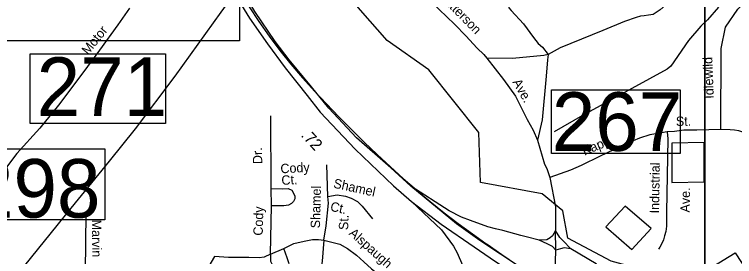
# Model space of a CAD drawing. Extents: x 1551653 to 1702041, y 811336 to 920032.
# Drawn here: x 1628883 to 1633932, y 875363 to 877060 of the extents above; entities that cross this region are included whole.
import ezdxf

# ---------------------------------------------------------------- set-up
doc = ezdxf.new("R2010")
doc.units = 0
for name, color, linetype in [('Old_Level_10', 7, 'Continuous'), ('Old_Level_17', 7, 'Continuous'), ('Old_Level_28', 7, 'Continuous'), ('Old_Level_3', 7, 'Continuous'), ('Old_Level_31', 7, 'Continuous'), ('Old_Level_32', 7, 'Continuous'), ('Old_Level_35', 7, 'Continuous'), ('Old_Level_4', 7, 'Continuous'), ('Old_Level_41', 7, 'Continuous'), ('Old_Level_47', 7, 'Continuous'), ('Old_Level_56', 7, 'Continuous'), ('Old_Level_59', 7, 'Continuous'), ('Old_Level_62', 7, 'Continuous'), ('Old_Level_63', 7, 'Continuous')]:
    doc.layers.add(name, color=color, linetype=linetype)

msp = doc.modelspace()

# ---------------------------------------------------------------- linework, layer by layer
at = {"layer": 'Old_Level_28'}
for points in [[(1631661.485, 875855.909), (1631522.369, 875984.436), (1631280.818, 876195.4), (1631088.197, 876402.471), (1630966.917, 876552.419), (1630809.966, 876741.639), (1630710.551, 876869.282), (1630569.627, 877080.796), (1630430.124, 877310.289), (1630212.591, 877668.016), (1630116.248, 877830.535)], [(1630088.38, 877777.023), (1630207.862, 877566.282), (1630385.199, 877272.434), (1630530.85, 877032.53), (1630657.887, 876854.353), (1630780.84, 876686.373), (1630936.596, 876491.726), (1631027.391, 876374.805), (1631270.933, 876114.555), (1631541.202, 875858.865), (1631666.835, 875748.803)], [(1632670.844, 875125.083), (1632434.724, 875284.439), (1632146.605, 875475.683), (1631982.521, 875591.715), (1631661.485, 875855.909)], [(1631666.835, 875748.803), (1631875.508, 875589.929), (1632105.584, 875431.056), (1632255.401, 875329.305), (1632414.592, 875226.359), (1632566.867, 875121.6)]]:
    msp.add_lwpolyline(points, dxfattribs=at)
at = {"layer": 'Old_Level_3'}
for points in [[(1630527.72, 877113.567), (1630596.496, 877009.59), (1630668.544, 876907.485), (1630743.73, 876807.519), (1630821.915, 876709.963), (1630902.963, 876615.087), (1630986.635, 876522.983), (1631071.859, 876432.143), (1631158.36, 876342.246), (1631246.12, 876253.395), (1631335.119, 876165.695), (1631425.338, 876079.25), (1631516.756, 875994.162), (1631609.355, 875910.537), (1631685.295, 875844.073), (1631703.116, 875828.477)], [(1631703.116, 875828.477), (1631798.151, 875748.2), (1631895.367, 875670.511), (1631994.597, 875595.178), (1632095.425, 875521.744), (1632189.03, 875455.682), (1632197.435, 875449.751), (1632300.213, 875378.744), (1632403.341, 875308.264)]]:
    msp.add_lwpolyline(points, dxfattribs=at)
at = {"layer": 'Old_Level_31'}
for points in [[(1628994.331, 876783.664), (1629942.33, 876783.664), (1629942.33, 876294.898), (1628994.331, 876294.898), (1628994.331, 876783.664)], [(1632647.672, 876530.165), (1633550.478, 876530.165), (1633550.478, 876085.379), (1632647.672, 876085.379), (1632647.672, 876530.165)], [(1628169.55, 876116.891), (1629517.704, 876116.891), (1629517.704, 875619.984), (1628169.55, 875619.984), (1628169.55, 876116.891)]]:
    msp.add_lwpolyline(points, dxfattribs=at)
at = {"layer": 'Old_Level_32'}
for p, q in [((1632678.389, 875408.06), (1632677.032, 875545.63)), ((1632670.844, 875125.083), (1632678.389, 875408.06))]:
    msp.add_line(p, q, dxfattribs=at)
at = {"layer": 'Old_Level_35'}
for p, q in [((1630683.541, 875840.645), (1630680.593, 876347.989)), ((1631081.505, 875784.601), (1631074.289, 876005.945)), ((1630686.489, 875719.708), (1630683.541, 875840.645)), ((1630677.645, 875380.496), (1630686.489, 875719.708)), ((1630677.645, 875380.496), (1630771.978, 875418.842))]:
    msp.add_line(p, q, dxfattribs=at)
for points in [[(1634222.817, 877311.199), (1634071.361, 877411.625), (1634003.858, 877450.801), (1633958.051, 877471.343), (1633924.131, 877476.087), (1633831.044, 877458.59), (1633650.864, 877307.166), (1633409.972, 877092.741), (1633383.135, 877072.075), (1633361.468, 877059.51), (1633329.336, 877053.958), (1633297.246, 877050.408), (1633273.361, 877046.895), (1633241.15, 877037.344), (1633160.756, 877010.363), (1633007.975, 876946.632), (1632710.337, 876825.012), (1632624.987, 876779.097)], [(1632851.102, 877443.468), (1632743.505, 877428.087), (1632647.436, 877406.939), (1632580.187, 877383.868), (1632522.545, 877366.565), (1632457.218, 877337.727), (1632418.789, 877320.424), (1632403.419, 877308.888), (1632397.654, 877281.972), (1632389.969, 877256.979), (1632384.205, 877228.139), (1632366.912, 877178.153), (1632347.699, 877116.63), (1632349.62, 877105.095), (1632364.991, 877085.869), (1632451.467, 876993.361), (1632521.612, 876897.312), (1632554.84, 876856.675), (1632584.376, 876830.816), (1632624.987, 876779.097)], [(1631576.746, 877397.313), (1631861.986, 877094.263), (1631967.768, 876992.195), (1632049.868, 876906.277), (1632099.282, 876854.429), (1632127.248, 876822.441), (1632174.101, 876779.288), (1632194.183, 876753.264)], [(1633836.762, 876253.501), (1633837.421, 876821.278), (1633868.344, 876970.427), (1633956.19, 877095.343), (1634074.961, 877211.759), (1634222.817, 877311.199)], [(1629689.917, 877103.728), (1629606.984, 876987.551), (1629479.03, 876809.731), (1629370.033, 876660.361), (1629190.768, 876423.868), (1629061.037, 876263.409), (1628900.258, 876084.739), (1628727.068, 875859), (1628586.671, 875680.208), (1628539.656, 875606.506), (1628506.746, 875513.988), (1628491.074, 875443.422), (1628469.134, 875322.677), (1628444.059, 875143.912), (1628416.914, 874955.311), (1628402.485, 874737.473), (1628388.585, 874600.181)], [(1632624.987, 876779.097), (1632595.451, 876771.709), (1632375.502, 876751.344), (1632194.183, 876753.264)], [(1632624.987, 876779.097), (1632621.295, 876742.155), (1632610.219, 876627.635), (1632582.719, 876321.308), (1632550.809, 876179.313)], [(1632194.183, 876753.264), (1632312.457, 876603.583), (1632396.467, 876486.273), (1632478.522, 876323.995), (1632519.55, 876247.744), (1632550.809, 876179.313)], [(1633459.788, 876237.277), (1633419.253, 876229.165), (1633338.183, 876216.997), (1633265.221, 876192.662), (1633176.044, 876156.158), (1632989.583, 876066.928), (1632855.819, 876002.032), (1632782.855, 875969.585), (1632636.54, 875916.53)], [(1633459.788, 876237.277), (1633463.371, 876187.175), (1633455.923, 875673.43), (1633455.549, 875576.383), (1633450.408, 875540.067), (1633441.95, 875507.82), (1633432.77, 875479.591), (1633420.763, 875450.018), (1633408.354, 875430.258), (1633398.226, 875414.454)], [(1633836.762, 876253.501), (1633666.516, 876249.446), (1633577.339, 876249.446), (1633510.08, 876240.456), (1633459.788, 876237.277)], [(1634420.464, 876148.046), (1634357.988, 876152.141), (1634238.237, 876167.784), (1634193.469, 876176.438), (1634147.625, 876185.121), (1634101.815, 876195.66), (1634044.128, 876212.641), (1633982.399, 876237.51), (1633962.514, 876243.717), (1633930.585, 876248.169), (1633900.618, 876250.581), (1633836.762, 876253.501)], [(1632550.809, 876179.313), (1632599.652, 876011.169), (1632617.003, 875979.096), (1632636.54, 875916.53)], [(1632636.54, 875916.53), (1632675.614, 875711.239), (1632677.032, 875545.63)], [(1630683.541, 875840.645), (1630760.186, 875837.695), (1630801.457, 875840.645), (1630827.988, 875828.846), (1630839.779, 875808.199), (1630848.623, 875787.551), (1630848.623, 875766.903), (1630839.779, 875749.205), (1630825.04, 875734.456), (1630804.405, 875722.658), (1630771.978, 875719.708), (1630686.489, 875719.708)], [(1631052.027, 875477.835), (1631069.714, 875578.124), (1631084.454, 875737.407), (1631081.505, 875784.601)], [(1631081.505, 875784.601), (1631146.359, 875796.4), (1631205.317, 875787.551), (1631243.639, 875772.803), (1631287.858, 875749.205), (1631320.284, 875716.759), (1631393.982, 875628.268)], [(1629382.204, 874942.309), (1629377.437, 875062.276), (1629381.246, 875230.097), (1629384.124, 875489.992), (1629385.928, 875638.043)], [(1631052.027, 875477.835), (1631040.236, 875330.351), (1631023.536, 875207.952), (1631018.841, 875177.424), (1631000.067, 875132.806), (1630975.382, 875094.378), (1630937.059, 875053.082), (1630895.789, 875020.636), (1630836.832, 874991.139), (1630766.082, 874985.24)], [(1630771.978, 875418.842), (1630842.727, 875454.238), (1630913.477, 875471.936), (1630972.434, 875483.734), (1631014.148, 875482.705), (1631052.027, 875477.835)], [(1631052.027, 875477.835), (1631163.525, 875450.043), (1631217.157, 875418.971), (1631282.08, 875373.773), (1631332.889, 875325.751), (1631386.521, 875277.729), (1631442.976, 875232.532), (1631519.308, 875187.397)], [(1630677.645, 875380.496), (1630677.645, 875330.351), (1630698.281, 875289.056), (1630730.707, 875265.459), (1630766.082, 875268.408), (1630795.561, 875286.107), (1630810.3, 875312.654), (1630795.561, 875353.949), (1630771.978, 875418.842)], [(1630677.645, 875380.496), (1630633.427, 875359.848), (1630598.052, 875353.949), (1630527.304, 875356.899), (1630382.857, 875356.899), (1630285.577, 875362.798), (1630229.567, 875268.408), (1630185.349, 875194.667), (1630138.183, 875132.724), (1630073.329, 875064.881), (1630008.476, 874997.039), (1629973.101, 874970.491)]]:
    msp.add_lwpolyline(points, dxfattribs=at)
at = {"layer": 'Old_Level_4'}
msp.add_lwpolyline([(1627441.879, 878128.059), (1630460.196, 878128.059), (1630460.196, 876874.319), (1627441.879, 876874.319), (1627441.879, 878128.059)], dxfattribs=at)
at = {"layer": 'Old_Level_41'}
for points in [[(1633492.263, 876156.72), (1633492.097, 875881.278), (1633718.187, 875886.731), (1633718.353, 876162.174), (1633492.263, 876156.72)], [(1633210.765, 875412.538), (1633346.256, 875560.471), (1633165.601, 875716.623), (1633030.11, 875572.799), (1633210.765, 875412.538)], [(1633581.962, 875172.528), (1633936.558, 875389.584), (1634029.495, 875246.495), (1633676.396, 875028.704), (1633581.962, 875172.528)]]:
    msp.add_lwpolyline(points, dxfattribs=at)
at = {"layer": 'Old_Level_47'}
for points in [[(1632561.797, 875478.186), (1632470.591, 875501.551), (1632434.605, 875510.06), (1632306.862, 875545.179), (1632254.96, 875558.783), (1632203.058, 875572.387), (1632080.718, 875615.673), (1632017.694, 875640.407), (1631929.955, 875683.693), (1631661.485, 875855.909)], [(1631666.835, 875748.803), (1631876.863, 875549.841), (1631960.546, 875436.153), (1631988.244, 875388.531), (1632025.628, 875303.676), (1632072.05, 875168.899), (1632108.572, 875040.286), (1632132.255, 874994.008), (1632167.056, 874943.543), (1632226.005, 874884.548), (1632283.533, 874850.431), (1632334.669, 874828.396), (1632455.756, 874799.488), (1632600.492, 874768.285), (1632657.827, 874757.44)], [(1632677.032, 875545.63), (1632655.241, 875509.035), (1632639.425, 875493.99), (1632616.076, 875479.713), (1632561.797, 875478.186)], [(1632783.069, 875417.24), (1632730.187, 875473.151), (1632707.427, 875496.014), (1632677.032, 875545.63)], [(1632678.389, 875408.06), (1632655.241, 875434.089), (1632619.357, 875453.569), (1632561.797, 875478.186)], [(1632783.069, 875417.24), (1632736.749, 875424.246), (1632710.605, 875417.685), (1632678.389, 875408.06)], [(1633795.106, 874169.993), (1633692.182, 874350.464), (1633488.515, 874626.266), (1633408.468, 874736.605), (1633319.361, 874862.058), (1633138.124, 875119.011), (1633075.174, 875200.144), (1633037.719, 875242.987), (1632962.812, 875312.605), (1632783.069, 875417.24)]]:
    msp.add_lwpolyline(points, dxfattribs=at)
at = {"layer": 'Old_Level_56'}
msp.add_lwpolyline([(1630449.466, 877910.594), (1630614.781, 877684.905), (1630681.614, 877586.09), (1630648.783, 877516.516), (1630514.961, 877332.124), (1630330.024, 877074.326), (1630007.38, 876628.011), (1629729.297, 876257.438), (1629547.01, 876031.605), (1629277.378, 875702.685), (1628904.397, 875241.183), (1628793.16, 875114.366), (1628817.773, 874986.19), (1628844.637, 874899.996), (1629086.834, 874745.187), (1629370.603, 874568.123), (1629537.227, 874456.273), (1629421.453, 874283.521), (1629340.315, 874170.503)], dxfattribs=at)
at = {"layer": 'Old_Level_59'}
msp.add_lwpolyline([(1637554.96, 875663.029), (1637345.91, 875598.335), (1636991.99, 875260.82), (1636477.924, 874847.742), (1636209.066, 874752.915), (1635820.108, 874785.151), (1635059.887, 874791.25), (1634445.756, 874694.876), (1633984.937, 874751.139), (1633752.921, 874870.787), (1633612.937, 875050.436), (1633439.873, 875228.011), (1633314.893, 875263.28), (1633067.688, 875330.337), (1632764.128, 875492.374), (1632726.966, 875683.307), (1632583.274, 875802.33), (1632149.723, 875881.679), (1632139.813, 876231.31), (1631789.531, 876672.372), (1631497.303, 876877.115), (1631309.441, 877090.214), (1631142.916, 877286.811), (1631006.864, 877496.374)], dxfattribs=at)
at = {"layer": 'Old_Level_62'}
for points in [[(1633818.604, 877110.082), (1633743.35, 877021.499), (1633696.598, 876976.285), (1633609.041, 876877.758), (1633484.881, 876695.979)], [(1633484.881, 876695.979), (1633459.66, 876675.474), (1632864.804, 876351.184), (1632666.416, 876237.483)]]:
    msp.add_lwpolyline(points, dxfattribs=at)
at = {"layer": 'Old_Level_63'}
for points in [[(1571207.969, 918191.523), (1633724.041, 918191.523), (1633724.041, 874749.337), (1571207.969, 874749.337), (1571207.969, 918191.523)], [(1633724.041, 918191.523), (1696240.113, 918191.523), (1696240.113, 874749.337), (1633724.041, 874749.337), (1633724.041, 918191.523)]]:
    msp.add_lwpolyline(points, dxfattribs=at)

# ---------------------------------------------------------------- texts
at = {"layer": 'Old_Level_10'}
for s, height, rotation, p in [('Patterson', 65.6167, 314.368739, (1631854.279, 877183.982)), ('Motor', 65.6167, 51.183053, (1629399.556, 876771.873)), ('Idlewild', 65.6167, 92.154522, (1633786.735, 876470.23)), ('Ave.', 65.6167, 299.808403, (1632372.782, 876585.838)), ('St.', 65.6166, 0.902467, (1633521.066, 876278.126)), ('Kapp', 65.6167, 23.053478, (1632880.006, 876069.562)), ('Dr.', 65.6167, 91.149644, (1630621.019, 876011.768)), ('Cody', 65.6167, 2.9968, (1630749.672, 875946.088)), ('Industrial', 65.6167, 89.169472, (1633402.727, 875665.493)), ('Ct.', 65.6167, 2.9968, (1630756.69, 875864.996)), ('Shamel', 65.6167, 347.630547, (1631115.502, 875846.645)), ('Shamel', 65.6167, 88.610044, (1631024.986, 875560.941)), ('Ave.', 65.6167, 89.169472, (1633617.595, 875671.724)), ('Cody', 65.6167, 88.626092, (1630623.546, 875509.255)), ('Ct.', 65.6167, 347.630547, (1631093.272, 875684.736)), ('Marvin', 65.6167, 270.447303, (1629426.454, 875621.541)), ('St.', 65.6167, 88.209369, (1631222.475, 875548.309)), ('Alspaugh', 65.6167, 318.241083, (1631223.534, 875520.191))]:
    msp.add_text(s, height=height, rotation=rotation, dxfattribs=at).set_placement(p)
at = {"layer": 'Old_Level_17'}
msp.add_text('.72', height=82.0208, rotation=313.100364, dxfattribs=at).set_placement((1630886.994, 876209.629))
at = {"layer": 'Old_Level_31'}
for s, p in [('271', (1629038.913, 876348.266)), ('267', (1632650.754, 876103.964)), ('R298', (1628175.098, 875636.009))]:
    msp.add_text(s, height=410.1042, dxfattribs=at).set_placement(p)

doc.saveas('drawing.dxf')
